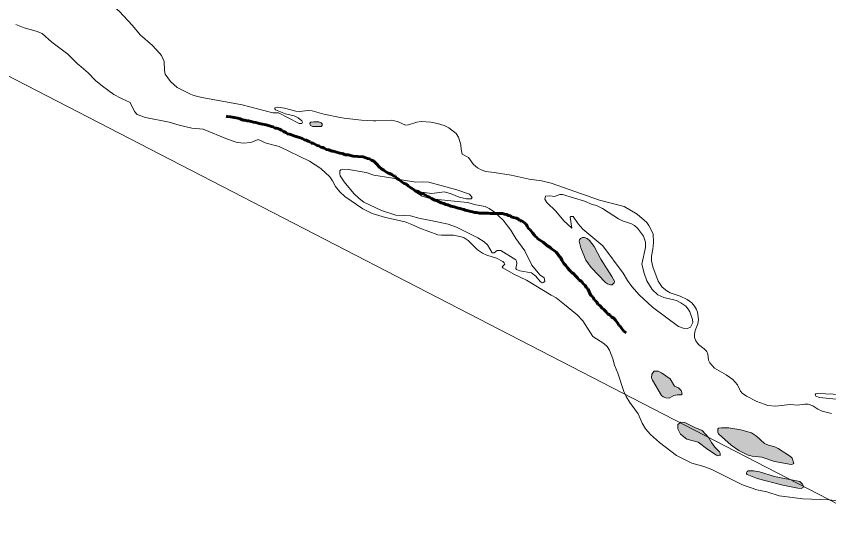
# Model space of a CAD drawing. Extents: x 553962 to 842807, y 8883888 to 9032388.
# Drawn here: x 809108 to 810401, y 9012457 to 9013278 of the extents above; entities that cross this region are included whole.
import ezdxf

# ---------------------------------------------------------------- set-up
doc = ezdxf.new("R2010")
doc.units = 0
doc.header["$LTSCALE"] = 20
doc.linetypes.add('LONG_DASH_SHORT_DASH', pattern=[9.9, 6, -1.2, 1.5, -1.2])
for name, color, linetype, lineweight in [('23', 7, 'Continuous', 13), ('25', 7, 'Continuous', 13), ('7', 7, 'LONG_DASH_SHORT_DASH', 60), ('8', 7, 'Continuous', 13)]:
    doc.layers.add(name, color=color, linetype=linetype, lineweight=lineweight)
doc.layers.add('49', color=7, linetype='Continuous')

msp = doc.modelspace()

# ---------------------------------------------------------------- hatches: boundary and pattern name
at = {"layer": '25'}
for points in [[(809589.83, 9013109.72), (809587.62, 9013109.72), (809584.86, 9013109.72), (809581.54, 9013109.72), (809577.12, 9013109.16), (809575.46, 9013107.51), (809576.02, 9013104.19), (809579.33, 9013101.98), (809584.3, 9013101.98), (809589.28, 9013101.98), (809593.15, 9013101.98), (809594.8, 9013103.64), (809594.8, 9013106.4), (809593.15, 9013108.06)], [(810038.14, 9012890.93), (810027.65, 9012910.86), (810020.14, 9012920.74), (810016.43, 9012924.03), (810012.3, 9012925.3), (810009.02, 9012925.32), (810006.06, 9012923.65), (810004.43, 9012921.62), (810004.11, 9012919.54), (810006.27, 9012909.24), (810014.73, 9012889.27), (810022.85, 9012877.79), (810045.88, 9012853.68), (810048.7, 9012851.8), (810053.93, 9012850.04), (810056.4, 9012850.06), (810059.74, 9012853.2), (810059.87, 9012855.8), (810055.88, 9012863.3)], [(810148.58, 9012700.23), (810135.07, 9012709.93), (810129.31, 9012712.6), (810123.39, 9012712.45), (810119.52, 9012708.1), (810119.11, 9012701.82), (810120.57, 9012698.05), (810135.09, 9012674.07), (810137.43, 9012671.67), (810141.66, 9012670.01), (810146.87, 9012669.41), (810154.66, 9012674.13), (810159.62, 9012674.97), (810165.9, 9012674.69), (810167.82, 9012676.79), (810166.29, 9012681.88), (810161.89, 9012685.82), (810155.76, 9012689)], [(810199.33, 9012618.16), (810187.99, 9012622.83), (810171.93, 9012630.84), (810165.55, 9012631.66), (810160.96, 9012627.67), (810160.92, 9012620.92), (810164.93, 9012612.2), (810175.34, 9012604.2), (810193.2, 9012599.67), (810208.61, 9012587.65), (810222.26, 9012578.61), (810224.44, 9012577.87), (810226.73, 9012578.8), (810228.45, 9012578.11), (810228.14, 9012582.28), (810227.2, 9012584.37), (810219.6, 9012591.37), (810214.36, 9012598.79), (810210.29, 9012606.31)], [(810342.56, 9012573.95), (810339.95, 9012576.72), (810320.54, 9012589.4), (810315.23, 9012591.97), (810305.02, 9012594.71), (810298.74, 9012597.65), (810285.82, 9012608.91), (810278.34, 9012614.37), (810261.03, 9012619.1), (810242.07, 9012622.24), (810230.38, 9012622.39), (810225.8, 9012621.6), (810224.34, 9012620.25), (810224.27, 9012615.25), (810225.6, 9012612.72), (810245.7, 9012594.8), (810257.86, 9012586.09), (810272.54, 9012579.05), (810279.03, 9012577.46), (810294.34, 9012575.85), (810314.79, 9012568.96), (810340.95, 9012564.26), (810343.38, 9012564.4), (810345.28, 9012565.82)], [(810355.05, 9012537.08), (810314.66, 9012545.09), (810291.06, 9012552.43), (810281.3, 9012554.18), (810273.01, 9012553.9), (810271, 9012552.94), (810269.91, 9012551), (810269.96, 9012549.22), (810270.94, 9012547.89), (810287.19, 9012541.56), (810328.05, 9012531.14), (810351.68, 9012526.35), (810357.23, 9012526.01), (810360.39, 9012527.25), (810360.92, 9012529.35), (810359.29, 9012532.93)]]:
    msp.add_hatch(color=256, dxfattribs=at).paths.add_polyline_path(points)

# ---------------------------------------------------------------- linework, layer by layer
at = {"layer": '23'}
for points in [[(809418.31, 9013145.74), (809403.39, 9013148.46), (809390.46, 9013151.55), (809385.33, 9013153.52), (809364.4, 9013164.47), (809353.4, 9013173.72), (809345.18, 9013185.52), (809343.79, 9013191.47), (809343.32, 9013205.56), (809339.01, 9013215.05), (809336.15, 9013219.15), (809324.83, 9013231.32), (809305.47, 9013248.2), (809292.96, 9013263.23), (809272.08, 9013285.93), (809264.79, 9013291.52), (809255.62, 9013296.66), (809239.79, 9013301.82), (809210.77, 9013309.52), (809196.22, 9013315.03)], [(809492.14, 9013130.43), (809467.86, 9013136.74), (809418.31, 9013145.74)], [(809623.48, 9013116.6), (809597.81, 9013122.07), (809579.21, 9013127.12), (809572.71, 9013127.67), (809558.63, 9013126.33), (809553.1, 9013126.6), (809534.95, 9013131.64), (809524.42, 9013133.16), (809519.63, 9013132.12), (809519.44, 9013130.18), (809520.8, 9013128.75), (809536.75, 9013122.48), (809550.45, 9013119.06), (809556.78, 9013115.81), (809562.36, 9013110.96), (809563.5, 9013108.99), (809562.33, 9013107.2), (809558.37, 9013107), (809525.62, 9013124.1), (809516.42, 9013124.12), (809492.14, 9013130.43)], [(809676.56, 9013111.39), (809657.53, 9013112.49), (809630.03, 9013115.2), (809623.48, 9013116.6)], [(809868.5, 9013028.76), (809855.38, 9013030.76), (809847.99, 9013033.27), (809842.33, 9013036.32), (809835.62, 9013041.51), (809827.93, 9013052.65), (809817.9, 9013058.07), (809815.99, 9013066.03), (809815.64, 9013073.03), (809811.98, 9013085.44), (809808.23, 9013091.24), (809796.64, 9013100.28), (809789, 9013103.8), (809778.41, 9013107.19), (809767.86, 9013109.18), (809752.28, 9013110.31), (809745.58, 9013109.29), (809732.25, 9013104.73), (809727.54, 9013104.44), (809714.68, 9013110.16), (809705.07, 9013112.18), (809680.52, 9013111.16), (809676.56, 9013111.39)], [(810405.18, 9012645.2), (810390.36, 9012649.06), (810383.79, 9012652.11), (810375.91, 9012657.18), (810368.2, 9012659.98), (810362.76, 9012660.04), (810351.38, 9012658.4), (810339.47, 9012659.63), (810316.17, 9012656.85), (810304.25, 9012658.2), (810286.31, 9012664.29), (810270.33, 9012672.97), (810263.43, 9012677.8), (810260.5, 9012680.79), (810255.62, 9012690.87), (810248.33, 9012699.11), (810237.85, 9012706.98), (810219.37, 9012717.6), (810211.6, 9012725.8), (810209.79, 9012729.9), (810208.52, 9012739.59), (810206.99, 9012744.11), (810202.95, 9012748.33), (810193.81, 9012755.21), (810189.46, 9012761.14), (810187.3, 9012766.19), (810187.39, 9012771.69), (810188.68, 9012777.22), (810192.83, 9012787.8), (810193.59, 9012794.86), (810191.96, 9012806.36), (810190.4, 9012810.91), (810187.32, 9012816.36), (810182.92, 9012821.24), (810175.94, 9012826.56), (810164.45, 9012831.86), (810148.9, 9012837.14), (810143.46, 9012840.3), (810136.02, 9012846.37), (810129.82, 9012855.71), (810120.92, 9012878.88), (810119, 9012888.55), (810118.88, 9012895.98), (810121.27, 9012907.05), (810122.3, 9012917.59), (810121.46, 9012931.4), (810114.96, 9012944.75), (810111.28, 9012949.38), (810096.14, 9012962.58), (810075.71, 9012974.65), (810036.15, 9012984.64), (809959.56, 9013012.13), (809943.74, 9013015.83), (809924.29, 9013018.36), (809895.53, 9013024.62), (809895.53, 9013024.62), (809868.5, 9013028.76)], [(810420.33, 9012675.24), (810383.77, 9012677), (810380.67, 9012676.39), (810379.14, 9012674.75), (810380.64, 9012672.58), (810386.29, 9012670.65), (810423.22, 9012666.86)]]:
    msp.add_lwpolyline(points, dxfattribs=at)
at = {"layer": '25'}
for points in [[(809196.22, 9013315.03), (809210.77, 9013309.52), (809239.79, 9013301.82), (809255.62, 9013296.66), (809264.79, 9013291.52), (809272.08, 9013285.93), (809292.96, 9013263.23), (809305.47, 9013248.2), (809324.83, 9013231.32), (809336.15, 9013219.15), (809339.01, 9013215.05), (809343.32, 9013205.56), (809343.79, 9013191.47), (809345.18, 9013185.52), (809353.4, 9013173.72), (809364.4, 9013164.47), (809385.33, 9013153.52), (809390.46, 9013151.55), (809403.39, 9013148.46), (809418.31, 9013145.74)], [(809207.5, 9013200.14), (809206.83, 9013200.69), (809190.25, 9013217.27), (809164.95, 9013236.24), (809149.2, 9013250.26), (809139.95, 9013253.9), (809120.51, 9013259.08), (809107.33, 9013264.63)], [(809959.46, 9012833.42), (809920.17, 9012857.71), (809899.91, 9012867.2), (809882.34, 9012877.19), (809881.41, 9012878.88), (809885.36, 9012882.88), (809884.64, 9012884.89), (809882.51, 9012887.01), (809872.23, 9012892.71), (809856.71, 9012897.06), (809849.78, 9012900.26), (809842.22, 9012906.02), (809827.08, 9012920.71), (809820.84, 9012924.72), (809815.98, 9012926.68), (809804.04, 9012929.18), (809784.7, 9012929.15), (809779.09, 9012929.93), (809750.46, 9012940.1), (809737.62, 9012946.17), (809727.06, 9012950.17), (809695.96, 9012957.53), (809674.68, 9012963.52), (809659.72, 9012970.87), (809630.92, 9012990.86), (809623.25, 9012998.11), (809615.96, 9013006.72), (809611.52, 9013015.89), (809607.06, 9013022.13), (809592.73, 9013035.5), (809574.96, 9013046.92), (809526.44, 9013070.14), (809505.84, 9013075.72), (809493.02, 9013081.24), (809481.43, 9013076.86), (809469.45, 9013075.43), (809457.84, 9013077.18), (809444.4, 9013081.8), (809405.41, 9013097.9), (809387.55, 9013099.64), (809367.19, 9013104.38), (809351.6, 9013108.94), (809313.88, 9013116.44), (809300.49, 9013121.33), (809296.12, 9013125.86), (809289.24, 9013140.31), (809275.51, 9013146.67), (809263.67, 9013153.22), (809245.4, 9013166.44), (809234.4, 9013175.67), (809222.41, 9013187.88), (809207.5, 9013200.14)], [(809418.31, 9013145.74), (809467.86, 9013136.74), (809492.14, 9013130.43)], [(809492.14, 9013130.43), (809516.42, 9013124.12), (809525.62, 9013124.1), (809558.37, 9013107), (809562.33, 9013107.2), (809563.5, 9013108.99), (809562.36, 9013110.96), (809556.78, 9013115.81), (809550.45, 9013119.06), (809536.75, 9013122.48), (809520.8, 9013128.75), (809519.44, 9013130.18), (809519.63, 9013132.12), (809524.42, 9013133.16), (809534.95, 9013131.64), (809553.1, 9013126.6), (809558.63, 9013126.33), (809572.71, 9013127.67), (809579.21, 9013127.12), (809597.81, 9013122.07), (809623.48, 9013116.6)], [(809623.48, 9013116.6), (809630.03, 9013115.2), (809657.53, 9013112.49), (809676.56, 9013111.39)], [(809676.56, 9013111.39), (809680.52, 9013111.16), (809705.07, 9013112.18), (809714.68, 9013110.16), (809727.54, 9013104.44), (809732.25, 9013104.73), (809745.58, 9013109.29), (809752.28, 9013110.31), (809767.86, 9013109.18), (809778.41, 9013107.19), (809789, 9013103.8), (809796.64, 9013100.28), (809808.23, 9013091.24), (809811.98, 9013085.44), (809815.64, 9013073.03), (809815.99, 9013066.03), (809817.9, 9013058.07), (809827.93, 9013052.65), (809835.62, 9013041.51), (809842.33, 9013036.32), (809847.99, 9013033.27), (809855.38, 9013030.76), (809868.5, 9013028.76)], [(809868.5, 9013028.76), (809895.53, 9013024.62), (809895.53, 9013024.62), (809924.29, 9013018.36), (809943.74, 9013015.83), (809959.56, 9013012.13), (810036.15, 9012984.64), (810075.71, 9012974.65), (810096.14, 9012962.58), (810111.28, 9012949.38), (810114.96, 9012944.75), (810121.46, 9012931.4), (810122.3, 9012917.59), (810121.27, 9012907.05), (810118.88, 9012895.98), (810119, 9012888.55), (810120.92, 9012878.88), (810129.82, 9012855.71), (810136.02, 9012846.37), (810143.46, 9012840.3), (810148.9, 9012837.14), (810164.45, 9012831.86), (810175.94, 9012826.56), (810182.92, 9012821.24), (810187.32, 9012816.36), (810190.4, 9012810.91), (810191.96, 9012806.36), (810193.59, 9012794.86), (810192.83, 9012787.8), (810188.68, 9012777.22), (810187.39, 9012771.69), (810187.3, 9012766.19), (810189.46, 9012761.14), (810193.81, 9012755.21), (810202.95, 9012748.33), (810206.99, 9012744.11), (810208.52, 9012739.59), (810209.79, 9012729.9), (810211.6, 9012725.8), (810219.37, 9012717.6), (810237.85, 9012706.98), (810248.33, 9012699.11), (810255.62, 9012690.87), (810260.5, 9012680.79), (810263.43, 9012677.8), (810270.33, 9012672.97), (810286.31, 9012664.29), (810304.25, 9012658.2), (810316.17, 9012656.85), (810339.47, 9012659.63), (810351.38, 9012658.4), (810362.76, 9012660.04), (810368.2, 9012659.98), (810375.91, 9012657.18), (810383.79, 9012652.11), (810390.36, 9012649.06), (810405.18, 9012645.2)], [(809977.68, 9012820.9), (809967, 9012829.37), (809959.46, 9012833.42)], [(810302.66, 9012520.66), (810286.69, 9012523.74), (810263.7, 9012531.73), (810214.76, 9012556.28), (810201.99, 9012560.88), (810183.26, 9012565.93), (810158.98, 9012578.58), (810131.48, 9012599.11), (810117.43, 9012611.58), (810109.43, 9012620.7), (810104.37, 9012629.58), (810097.7, 9012644.93), (810084.26, 9012662.79), (810078.45, 9012672.06), (810074.87, 9012680.16), (810065.32, 9012709.7), (810060.09, 9012722.08), (810057.25, 9012732.37), (810052.22, 9012745.87), (810048.2, 9012751.97), (810043.05, 9012756.8), (810025.58, 9012767.88), (810009.89, 9012792.72), (810000.86, 9012802.5), (809977.68, 9012820.9)], [(810423.22, 9012666.86), (810386.29, 9012670.65), (810380.64, 9012672.58), (810379.14, 9012674.75), (810380.67, 9012676.39), (810383.77, 9012677), (810420.33, 9012675.24)], [(810544.91, 9012508.39), (810535.46, 9012516.15), (810527.97, 9012520.59), (810516.68, 9012524.57), (810508.45, 9012525.7), (810466.2, 9012520.23), (810448.71, 9012515.44), (810441.19, 9012510.58), (810432.81, 9012506.42), (810424.68, 9012505.21), (810401.05, 9012507.9), (810360.02, 9012509.18), (810322.28, 9012514.23), (810302.66, 9012520.66)]]:
    msp.add_lwpolyline(points, dxfattribs=at)
for points in [[(809589.83, 9013109.72), (809587.62, 9013109.72), (809584.86, 9013109.72), (809581.54, 9013109.72), (809577.12, 9013109.16), (809575.46, 9013107.51), (809576.02, 9013104.19), (809579.33, 9013101.98), (809584.3, 9013101.98), (809589.28, 9013101.98), (809593.15, 9013101.98), (809594.8, 9013103.64), (809594.8, 9013106.4), (809593.15, 9013108.06)], [(809882.81, 9012952.92), (809869.37, 9012965.72), (809860.6, 9012971.86), (809854.08, 9012975.01), (809839.46, 9012977.33), (809826.32, 9012980.95), (809768.45, 9012987.28), (809753.84, 9012991.43), (809741.19, 9012999.41), (809768.67, 9012995.39), (809789.44, 9012998.23), (809800.1, 9012995.08), (809813.09, 9012989.75), (809824.46, 9012986.96), (809832.09, 9012987.1), (809833.51, 9012988.89), (809829.15, 9012994.31), (809809.05, 9013001.44), (809764.78, 9013013.44), (809755.26, 9013014.04), (809744.2, 9013013.65), (809721.04, 9013017.1), (809704.44, 9013020.64), (809677.3, 9013024.51), (809664.69, 9013028.74), (809636.56, 9013033.84), (809627.45, 9013034.16), (809624.62, 9013033), (809623.16, 9013031.43), (809622.83, 9013027.07), (809623.54, 9013023.66), (809629.98, 9013014.03), (809645.57, 9012995.73), (809653.84, 9012987.67), (809661.18, 9012981.89), (809689.46, 9012968.4), (809712.28, 9012961.12), (809735.31, 9012959.89), (809750.68, 9012955.57), (809767.63, 9012952.78), (809795.32, 9012946.84), (809808.8, 9012941.88), (809842.75, 9012925.08), (809852.88, 9012918.71), (809858.18, 9012913.55), (809865.31, 9012900.88), (809868.58, 9012901.06), (809873.43, 9012904.61), (809879.3, 9012904.85), (809902.88, 9012889.68), (809904.38, 9012887.56), (809904.9, 9012884.09), (809903.07, 9012876.22), (809903.91, 9012874.4), (809909.69, 9012872.14), (809927.96, 9012869.13), (809934.94, 9012864.1), (809941.98, 9012855.38), (809944.84, 9012853.3), (809946.6, 9012853.58), (809949.09, 9012855.5), (809947.94, 9012860.98), (809941.42, 9012866.24), (809928.32, 9012881.34), (809917.46, 9012904.42), (809902.92, 9012924.02), (809894.94, 9012936.87)], [(810087.53, 9012847.58), (810099.45, 9012834.3), (810120.78, 9012814.66), (810161.88, 9012783.91), (810169.13, 9012780.87), (810176.46, 9012780.34), (810180.9, 9012782.91), (810184.66, 9012790.13), (810183.96, 9012794.96), (810179.85, 9012806.98), (810177.53, 9012811.28), (810173.44, 9012816.04), (810165.8, 9012821.5), (810158.99, 9012825.05), (810138.58, 9012830.06), (810129.05, 9012834.12), (810120.08, 9012842.87), (810111.72, 9012856.42), (810107.06, 9012868.86), (810103.81, 9012882.79), (810109.54, 9012909.5), (810109.54, 9012917.82), (810106.22, 9012927.6), (810096.52, 9012940.31), (810091.66, 9012944.77), (810087.14, 9012947.39), (810072.66, 9012952.14), (810066.33, 9012955.27), (810041.15, 9012971.68), (810031.4, 9012976.18), (810024.46, 9012978.09), (810012.25, 9012983.09), (809977.6, 9012994), (809973.34, 9012993.9), (809964.39, 9012990.58), (809957.13, 9012991.93), (809950.48, 9012991.01), (809949.29, 9012986.47), (809952.39, 9012981.3), (809966.68, 9012967.37), (809979.55, 9012951.97), (809991.94, 9012940.47), (809989.62, 9012958.09), (809990.72, 9012959.04), (809994.26, 9012958.69), (810002.03, 9012947.24), (810009.48, 9012938.73), (810041.48, 9012912.1), (810073.9, 9012868.69), (810080.79, 9012857.08)], [(810038.14, 9012890.93), (810027.65, 9012910.86), (810020.14, 9012920.74), (810016.43, 9012924.03), (810012.3, 9012925.3), (810009.02, 9012925.32), (810006.06, 9012923.65), (810004.43, 9012921.62), (810004.11, 9012919.54), (810006.27, 9012909.24), (810014.73, 9012889.27), (810022.85, 9012877.79), (810045.88, 9012853.68), (810048.7, 9012851.8), (810053.93, 9012850.04), (810056.4, 9012850.06), (810059.74, 9012853.2), (810059.87, 9012855.8), (810055.88, 9012863.3)], [(810148.58, 9012700.23), (810135.07, 9012709.93), (810129.31, 9012712.6), (810123.39, 9012712.45), (810119.52, 9012708.1), (810119.11, 9012701.82), (810120.57, 9012698.05), (810135.09, 9012674.07), (810137.43, 9012671.67), (810141.66, 9012670.01), (810146.87, 9012669.41), (810154.66, 9012674.13), (810159.62, 9012674.97), (810165.9, 9012674.69), (810167.82, 9012676.79), (810166.29, 9012681.88), (810161.89, 9012685.82), (810155.76, 9012689)], [(810199.33, 9012618.16), (810187.99, 9012622.83), (810171.93, 9012630.84), (810165.55, 9012631.66), (810160.96, 9012627.67), (810160.92, 9012620.92), (810164.93, 9012612.2), (810175.34, 9012604.2), (810193.2, 9012599.67), (810208.61, 9012587.65), (810222.26, 9012578.61), (810224.44, 9012577.87), (810226.73, 9012578.8), (810228.45, 9012578.11), (810228.14, 9012582.28), (810227.2, 9012584.37), (810219.6, 9012591.37), (810214.36, 9012598.79), (810210.29, 9012606.31)], [(810342.56, 9012573.95), (810339.95, 9012576.72), (810320.54, 9012589.4), (810315.23, 9012591.97), (810305.02, 9012594.71), (810298.74, 9012597.65), (810285.82, 9012608.91), (810278.34, 9012614.37), (810261.03, 9012619.1), (810242.07, 9012622.24), (810230.38, 9012622.39), (810225.8, 9012621.6), (810224.34, 9012620.25), (810224.27, 9012615.25), (810225.6, 9012612.72), (810245.7, 9012594.8), (810257.86, 9012586.09), (810272.54, 9012579.05), (810279.03, 9012577.46), (810294.34, 9012575.85), (810314.79, 9012568.96), (810340.95, 9012564.26), (810343.38, 9012564.4), (810345.28, 9012565.82)], [(810355.05, 9012537.08), (810314.66, 9012545.09), (810291.06, 9012552.43), (810281.3, 9012554.18), (810273.01, 9012553.9), (810271, 9012552.94), (810269.91, 9012551), (810269.96, 9012549.22), (810270.94, 9012547.89), (810287.19, 9012541.56), (810328.05, 9012531.14), (810351.68, 9012526.35), (810357.23, 9012526.01), (810360.39, 9012527.25), (810360.92, 9012529.35), (810359.29, 9012532.93)]]:
    msp.add_lwpolyline(points, close=True, dxfattribs=at)
at = {"layer": '7'}
for points in [[(809482.14, 9013110.13), (809477.82, 9013111.15), (809475.78, 9013111.41), (809471.71, 9013112.18), (809468.66, 9013112.18), (809464.59, 9013114.48), (809460.52, 9013115.24), (809449.06, 9013117.54), (809443.72, 9013118.05), (809442.28, 9013118.46)], [(809708.38, 9013023.74), (809705.58, 9013025.78), (809702.27, 9013027.57), (809698.96, 9013028.59), (809695.91, 9013030.64), (809692.86, 9013032.43), (809689.8, 9013034.47), (809685.22, 9013038.31), (809682.67, 9013041.63), (809680.13, 9013043.67), (809677.08, 9013047), (809673.51, 9013048.79), (809670.2, 9013050.58), (809666.9, 9013051.34), (809664.6, 9013052.11), (809660.28, 9013053.64), (809651.88, 9013054.41), (809644.25, 9013054.92), (809636.1, 9013056.96), (809631.52, 9013057.22), (809627.45, 9013059.01), (809622.87, 9013059.78), (809616, 9013061.82), (809612.44, 9013062.84), (809610.15, 9013062.84), (809605.57, 9013065.14), (809602.01, 9013065.66), (809597.93, 9013067.44), (809595.9, 9013068.98), (809592.59, 9013069.49), (809589.79, 9013071.53), (809586.99, 9013072.04), (809583.43, 9013074.09), (809580.63, 9013075.62), (809577.58, 9013075.62), (809575.79, 9013077.67), (809572.74, 9013078.69), (809569.69, 9013080.22), (809566.89, 9013080.99), (809563.32, 9013083.29), (809560.52, 9013084.06), (809556.71, 9013085.34), (809553.4, 9013086.1), (809551.36, 9013086.87), (809546.02, 9013089.17), (809542.96, 9013089.94), (809539.66, 9013090.7), (809536.86, 9013092.75), (809533.55, 9013094.28), (809530.24, 9013096.33), (809526.93, 9013097.86), (809524.39, 9013098.88), (809522.35, 9013099.4), (809519.55, 9013099.65), (809517.01, 9013101.44), (809514.21, 9013102.21), (809510.9, 9013103.23), (809508.86, 9013104), (809505.56, 9013104.76), (809500.21, 9013105.78), (809494.87, 9013106.81), (809492.83, 9013107.32), (809489.27, 9013108.34), (809485.71, 9013109.11), (809482.14, 9013110.13)], [(809811.45, 9012972.36), (809808.14, 9012973.38), (809804.83, 9012974.15), (809802.54, 9012974.66), (809799.49, 9012975.43), (809794.91, 9012977.22), (809791.86, 9012978.24), (809788.29, 9012979.52), (809786.26, 9012980.28), (809784.22, 9012980.54), (809780.91, 9012982.33), (809778.88, 9012983.35), (809776.33, 9012984.37), (809774.3, 9012985.14), (809771.24, 9012986.42), (809768.7, 9012987.44), (809765.9, 9012989.74), (809762.84, 9012990.76), (809759.28, 9012993.06), (809755.97, 9012995.11), (809753.43, 9012995.62), (809750.63, 9012996.13), (809748.08, 9012998.43), (809746.05, 9012999.45), (809744.01, 9012999.45), (809739.94, 9013002.26), (809737.14, 9013004.05), (809734.6, 9013005.84), (809731.8, 9013007.89), (809728.23, 9013010.7), (809725.18, 9013011.47), (809722.38, 9013013.51), (809719.83, 9013015.56), (809716.78, 9013017.6), (809713.98, 9013019.65), (809710.92, 9013022.97), (809708.38, 9013023.74)], [(809985.27, 9012877.27), (809982.73, 9012880.85), (809979.67, 9012883.92), (809976.36, 9012889.54), (809974.58, 9012892.87), (809971.27, 9012896.44), (809970.25, 9012898.49), (809967.2, 9012902.07), (809964.65, 9012904.11), (809961.34, 9012906.16), (809959.31, 9012907.95), (809957.02, 9012909.99), (809954.22, 9012911.78), (809950.65, 9012914.08), (809946.58, 9012917.92), (809944.04, 9012919.7), (809940.98, 9012921.75), (809938.18, 9012923.54), (809936.4, 9012925.58), (809934.11, 9012927.37), (809932.58, 9012929.42), (809929.78, 9012933), (809927.75, 9012935.04), (809925.96, 9012937.85), (809923.16, 9012939.9), (809921.13, 9012943.48), (809919.34, 9012946.8), (809914.51, 9012950.38), (809912.47, 9012951.91), (809909.67, 9012952.17), (809908.15, 9012954.21), (809904.33, 9012956), (809899.49, 9012957.54), (809896.7, 9012957.79), (809894.66, 9012959.84), (809891.6, 9012960.6), (809888.3, 9012962.14), (809884.99, 9012962.39), (809881.68, 9012963.41), (809879.14, 9012963.41), (809877.1, 9012963.41), (809873.54, 9012963.41), (809868.96, 9012963.92), (809865.4, 9012963.92), (809862.34, 9012963.92), (809859.29, 9012964.18), (809857.25, 9012964.18), (809854.2, 9012964.18), (809851.15, 9012964.18), (809849.11, 9012964.44), (809847.08, 9012964.44), (809845.04, 9012964.44), (809843, 9012964.95), (809839.95, 9012965.2), (809837.92, 9012965.46), (809834.1, 9012966.22), (809831.3, 9012966.99), (809829.26, 9012967.25), (809827.23, 9012968.01), (809825.19, 9012968.52), (809822.39, 9012969.04), (809820.36, 9012970.06), (809817.56, 9012970.57), (809814.5, 9012971.59), (809811.45, 9012972.36)], [(810078.44, 9012773.75), (810074.88, 9012776.05), (810072.84, 9012779.12), (810071.06, 9012781.16), (810069.27, 9012784.49), (810066.73, 9012786.02), (810064.95, 9012789.34), (810061.89, 9012793.94), (810058.84, 9012797.01), (810055.02, 9012799.31), (810052.73, 9012802.38), (810048.91, 9012804.17), (810046.62, 9012807.24), (810043.31, 9012811.07), (810040.26, 9012813.12), (810036.95, 9012816.95), (810033.38, 9012819.25), (810031.35, 9012823.34), (810027.78, 9012826.15), (810026, 9012830.5), (810022.69, 9012833.05), (810017.6, 9012843.53), (810014.8, 9012846.09), (810013.27, 9012849.67), (810010.47, 9012851.71), (810008.18, 9012855.55), (810003.86, 9012857.59), (810001.31, 9012861.42), (809997.74, 9012865), (809994.69, 9012868.33), (809991.89, 9012869.6), (809990.11, 9012871.65), (809988.33, 9012873.7), (809985.27, 9012877.27)]]:
    msp.add_lwpolyline(points, dxfattribs=at)
at = {"layer": '8'}
msp.add_lwpolyline([(814717.08, 9008895.96), (813877.22, 9010664.08), (812998.32, 9010781.5), (812070.98, 9011648.05), (810977.41, 9011770.59), (810612.93, 9012398.94), (808731.99, 9013370.53), (807244.74, 9013554.35), (805949.96, 9014683.49), (805075.1, 9014560.95)], dxfattribs=at)

# ---------------------------------------------------------------- texts
at = {"layer": '49', "width": 0.9}
msp.add_text('R I O   S Ã O   F R A N C I S C O', height=500, rotation=332.036, dxfattribs=at).set_placement((805458.36, 9013807.48))

doc.saveas('drawing.dxf')
